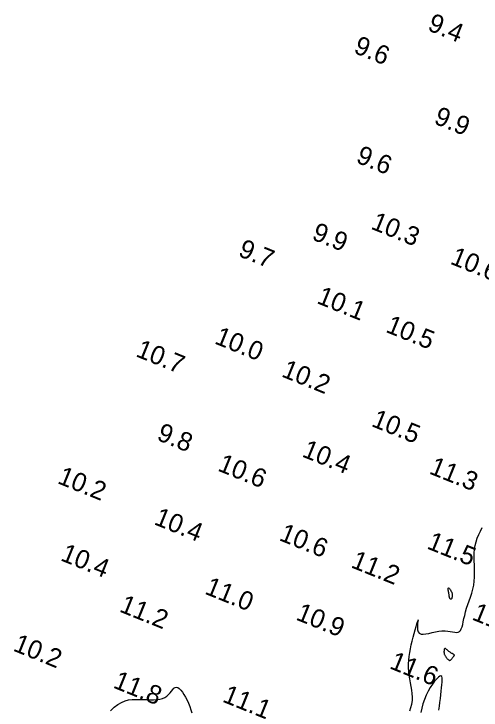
# Model space of a CAD drawing. Extents: x 3040093 to 3056816, y 408076 to 509144.
# Drawn here: x 3043756.1 to 3043881.5, y 440010.3 to 440197.1 of the extents above; entities that cross this region are included whole.
import ezdxf

# ---------------------------------------------------------------- set-up
doc = ezdxf.new("R2010")
doc.units = 0
doc.layers.add('V-CHAN-CONT-EL12-1112', color=7, linetype='Continuous')
doc.layers.add('V-TOPO-SOUN-0810', color=7, linetype='Continuous')

msp = doc.modelspace()

# ---------------------------------------------------------------- linework, layer by layer
at = {"layer": 'V-CHAN-CONT-EL12-1112'}
for points in [[(3043862.4, 440010.13), (3043862.7, 440011.02), (3043862.93, 440011.92), (3043863.07, 440012.83), (3043863.11, 440013.76), (3043863.06, 440014.71), (3043862.94, 440015.68), (3043862.78, 440016.66), (3043862.59, 440017.65), (3043862.4, 440018.65), (3043862.24, 440019.66), (3043862.12, 440020.67), (3043862.06, 440021.67), (3043862.06, 440022.68), (3043862.12, 440023.69), (3043862.23, 440024.7), (3043862.38, 440025.72), (3043862.56, 440026.74), (3043862.78, 440027.77), (3043863.03, 440028.81), (3043863.29, 440029.85), (3043863.56, 440030.87), (3043863.83, 440031.82), (3043864.08, 440032.69), (3043864.3, 440033.42), (3043864.47, 440033.99), (3043864.6, 440034.36), (3043864.65, 440034.5), (3043864.64, 440034.38), (3043864.57, 440034.05), (3043864.49, 440033.57), (3043864.43, 440032.99), (3043864.41, 440032.38), (3043864.46, 440031.79), (3043864.63, 440031.27), (3043864.93, 440030.89), (3043865.4, 440030.69), (3043866.01, 440030.64), (3043866.73, 440030.72), (3043867.53, 440030.87), (3043868.4, 440031.07), (3043869.29, 440031.28), (3043870.17, 440031.45), (3043871.03, 440031.56), (3043871.84, 440031.57), (3043872.58, 440031.5), (3043873.26, 440031.4), (3043873.88, 440031.28), (3043874.44, 440031.18), (3043874.93, 440031.14), (3043875.35, 440031.18), (3043875.7, 440031.34), (3043875.99, 440031.64), (3043876.22, 440032.07), (3043876.41, 440032.62), (3043876.58, 440033.28), (3043876.75, 440034.02), (3043876.92, 440034.84), (3043877.12, 440035.72), (3043877.36, 440036.65), (3043877.65, 440037.61), (3043877.97, 440038.6), (3043878.32, 440039.61), (3043878.67, 440040.64), (3043879, 440041.69), (3043879.29, 440042.76), (3043879.54, 440043.83), (3043879.7, 440044.91), (3043879.79, 440045.99), (3043879.8, 440047.08), (3043879.77, 440048.16), (3043879.72, 440049.23), (3043879.67, 440050.3), (3043879.64, 440051.36), (3043879.66, 440052.41), (3043879.74, 440053.44), (3043879.91, 440054.45), (3043880.16, 440055.45), (3043880.49, 440056.43), (3043880.88, 440057.39), (3043881.33, 440058.34), (3043881.84, 440059.28)], [(3043870.21, 440010.27), (3043870.36, 440011.33), (3043870.49, 440012.37), (3043870.6, 440013.39), (3043870.7, 440014.38), (3043870.8, 440015.33), (3043870.9, 440016.24), (3043870.99, 440017.07), (3043871.05, 440017.82), (3043871.08, 440018.45), (3043871.05, 440018.95), (3043870.95, 440019.29), (3043870.76, 440019.46), (3043870.48, 440019.42), (3043870.08, 440019.16), (3043869.6, 440018.7), (3043869.05, 440018.07), (3043868.47, 440017.29), (3043867.87, 440016.38), (3043867.29, 440015.37), (3043866.76, 440014.28), (3043866.29, 440013.14), (3043865.91, 440011.97), (3043865.61, 440010.79), (3043865.36, 440009.6)], [(3043782.05, 440010.06), (3043783.02, 440011.06), (3043783.98, 440011.82), (3043784.95, 440012.37), (3043785.93, 440012.76), (3043786.9, 440013), (3043787.88, 440013.13), (3043788.85, 440013.17), (3043789.83, 440013.17), (3043790.8, 440013.14), (3043791.77, 440013.11), (3043792.7, 440013.08), (3043793.6, 440013.08), (3043794.46, 440013.13), (3043795.25, 440013.23), (3043795.97, 440013.41), (3043796.61, 440013.67), (3043797.16, 440014.03), (3043797.63, 440014.46), (3043798.04, 440014.92), (3043798.4, 440015.38), (3043798.73, 440015.8), (3043799.05, 440016.14), (3043799.37, 440016.36), (3043799.71, 440016.43), (3043800.09, 440016.33), (3043800.48, 440016.05), (3043800.9, 440015.64), (3043801.33, 440015.09), (3043801.75, 440014.45), (3043802.17, 440013.72), (3043802.58, 440012.93), (3043802.96, 440012.11), (3043803.31, 440011.26), (3043803.63, 440010.4), (3043803.91, 440009.52)]]:
    msp.add_lwpolyline(points, dxfattribs=at)
for points in [[(3043872.81, 440043.1), (3043872.91, 440043.02), (3043873.03, 440042.89), (3043873.15, 440042.72), (3043873.29, 440042.52), (3043873.41, 440042.31), (3043873.53, 440042.1), (3043873.63, 440041.92), (3043873.7, 440041.75), (3043873.75, 440041.61), (3043873.78, 440041.5), (3043873.79, 440041.39), (3043873.8, 440041.29), (3043873.79, 440041.2), (3043873.78, 440041.1), (3043873.77, 440041), (3043873.75, 440040.88), (3043873.74, 440040.75), (3043873.72, 440040.63), (3043873.7, 440040.5), (3043873.68, 440040.38), (3043873.65, 440040.27), (3043873.62, 440040.18), (3043873.57, 440040.12), (3043873.52, 440040.08), (3043873.46, 440040.06), (3043873.39, 440040.07), (3043873.32, 440040.1), (3043873.25, 440040.14), (3043873.19, 440040.2), (3043873.13, 440040.28), (3043873.09, 440040.36), (3043873.05, 440040.44), (3043873.02, 440040.54), (3043873, 440040.65), (3043872.98, 440040.78), (3043872.96, 440040.92), (3043872.94, 440041.08), (3043872.92, 440041.27), (3043872.89, 440041.49), (3043872.85, 440041.73), (3043872.8, 440041.99), (3043872.76, 440042.25), (3043872.72, 440042.5), (3043872.69, 440042.73), (3043872.69, 440042.91), (3043872.7, 440043.04), (3043872.74, 440043.11)], [(3043872.91, 440023.67), (3043873, 440023.63), (3043873.09, 440023.62), (3043873.17, 440023.63), (3043873.25, 440023.67), (3043873.33, 440023.72), (3043873.41, 440023.79), (3043873.5, 440023.88), (3043873.59, 440023.98), (3043873.68, 440024.09), (3043873.78, 440024.2), (3043873.88, 440024.32), (3043873.97, 440024.44), (3043874.06, 440024.55), (3043874.13, 440024.65), (3043874.2, 440024.74), (3043874.25, 440024.81), (3043874.29, 440024.87), (3043874.32, 440024.92), (3043874.34, 440024.95), (3043874.35, 440024.98), (3043874.36, 440025.01), (3043874.36, 440025.03), (3043874.35, 440025.05), (3043874.35, 440025.07), (3043874.33, 440025.09), (3043874.31, 440025.11), (3043874.29, 440025.15), (3043874.25, 440025.18), (3043874.19, 440025.22), (3043874.13, 440025.26), (3043874.04, 440025.32), (3043873.93, 440025.37), (3043873.81, 440025.44), (3043873.67, 440025.52), (3043873.52, 440025.6), (3043873.37, 440025.69), (3043873.2, 440025.8), (3043873.04, 440025.91), (3043872.88, 440026.03), (3043872.72, 440026.16), (3043872.56, 440026.3), (3043872.42, 440026.43), (3043872.28, 440026.56), (3043872.15, 440026.66), (3043872.03, 440026.75), (3043871.93, 440026.8), (3043871.84, 440026.82), (3043871.76, 440026.8), (3043871.7, 440026.74), (3043871.65, 440026.65), (3043871.62, 440026.54), (3043871.59, 440026.41), (3043871.58, 440026.27), (3043871.57, 440026.12), (3043871.56, 440025.98), (3043871.56, 440025.84), (3043871.57, 440025.71), (3043871.59, 440025.58), (3043871.62, 440025.45), (3043871.65, 440025.31), (3043871.7, 440025.18), (3043871.77, 440025.04), (3043871.85, 440024.89), (3043871.94, 440024.73), (3043872.06, 440024.57), (3043872.18, 440024.4), (3043872.31, 440024.24), (3043872.44, 440024.09), (3043872.56, 440023.95), (3043872.69, 440023.83), (3043872.81, 440023.74)]]:
    msp.add_lwpolyline(points, close=True, dxfattribs=at)

# ---------------------------------------------------------------- texts
at = {"layer": 'V-TOPO-SOUN-0810'}
for s, p in [('9.4', (3043866.89, 440192.83)), ('9.6', (3043847.06, 440186.76)), ('9.9', (3043868.6, 440167.79)), ('9.6', (3043847.69, 440157.34)), ('10.3 ', (3043851.69, 440139.53)), ('9.9', (3043835.82, 440136.69)), ('9.7', (3043816.07, 440132.23)), ('10.6 ', (3043872.98, 440130.14)), ('10.1 ', (3043837.16, 440119.58)), ('10.5 ', (3043855.66, 440111.84)), ('10.0 ', (3043809.7, 440108.75)), ('10.7 ', (3043788.57, 440105.31)), ('10.2 ', (3043827.68, 440099.89)), ('10.5 ', (3043851.82, 440086.57)), ('9.8', (3043794.19, 440082.89)), ('10.4 ', (3043833.19, 440078.41)), ('10.6 ', (3043810.55, 440074.63)), ('11.3 ', (3043867.34, 440073.84)), ('10.2 ', (3043767.54, 440071.25)), ('10.4 ', (3043793.46, 440060.23)), ('10.6 ', (3043827.05, 440055.96)), ('11.5 ', (3043866.72, 440053.73)), ('10.4 ', (3043768.36, 440050.55)), ('11.2 ', (3043846.34, 440048.68)), ('11.0 ', (3043807.07, 440041.59)), ('11.2 ', (3043784.17, 440036.8)), ('10.9 ', (3043831.55, 440034.64)), ('11.9 ', (3043878.82, 440034.67)), ('10.2 ', (3043755.63, 440026.31)), ('11.6 ', (3043856.68, 440021.58)), ('11.8 ', (3043782.47, 440016.4)), ('11.1 ', (3043811.83, 440012.62))]:
    msp.add_text(s, height=5, rotation=338, dxfattribs=at).set_placement(p)

doc.saveas('drawing.dxf')
